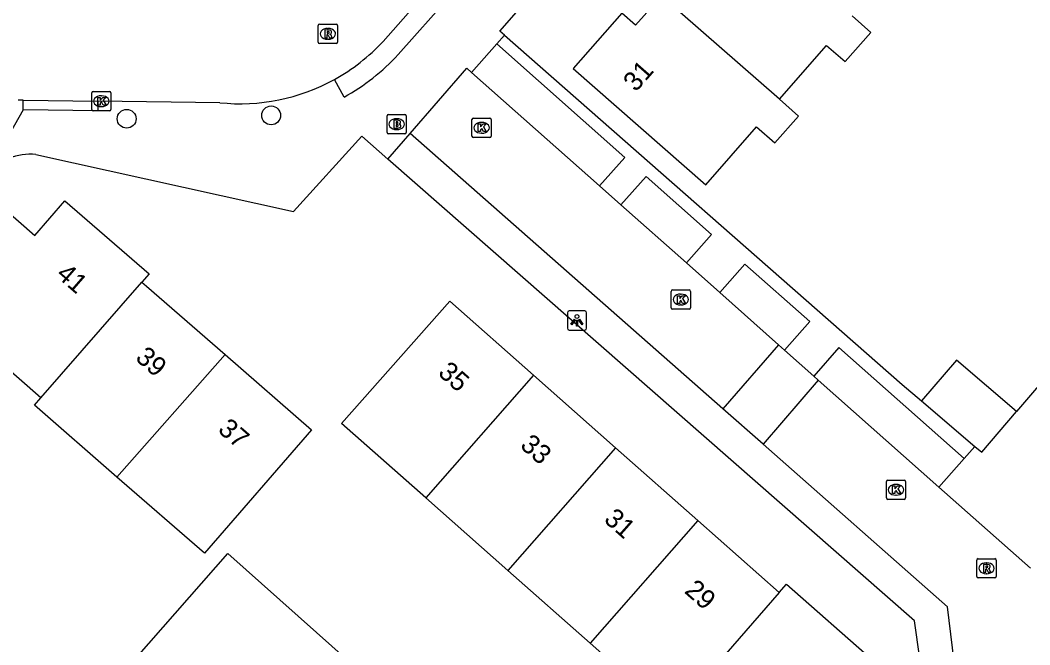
# Model space of a CAD drawing. Extents: x 158474 to 159560, y 388525 to 389605.
# Drawn here: x 158838.9 to 158891.4, y 388910.6 to 388943 of the extents above; entities that cross this region are included whole.
import ezdxf

# ---------------------------------------------------------------- set-up
doc = ezdxf.new("R2010")
doc.units = 0
for name, color, linetype in [('IMGEO_Boom', 7, 'Continuous'), ('IMGEO_Brandkraan', 7, 'Continuous'), ('IMGEO_Kolk', 7, 'Continuous'), ('IMGEO_Lichtpunt', 7, 'Continuous'), ('IMGEO_Pand', 7, 'Continuous'), ('IMGEO_Pand_nummerreeks', 7, 'Continuous'), ('IMGEO_Rijbaan_lokaal_open', 7, 'Continuous'), ('IMGEO_Rioolput', 7, 'Continuous'), ('IMGEO_Voetpad_open', 7, 'Continuous')]:
    doc.layers.add(name, color=color, linetype=linetype)

msp = doc.modelspace()

# ---------------------------------------------------------------- linework, layer by layer
at = {"layer": 'IMGEO_Boom'}
for centre in [(158844.446, 388937.874), (158851.95, 388938.05)]:
    msp.add_circle(centre, 0.489, dxfattribs=at)
at = {"layer": 'IMGEO_Brandkraan'}
for p, q in [((158857.971, 388937.167), (158857.971, 388938.019)), ((158858.046, 388938.093), (158858.898, 388938.093)), ((158858.459, 388937.873), (158858.484, 388937.873)), ((158858.972, 388938.019), (158858.972, 388937.167)), ((158858.482, 388937.313), (158858.457, 388937.313)), ((158858.898, 388937.093), (158858.046, 388937.093))]:
    msp.add_line(p, q, dxfattribs=at)
for points in [[(158857.971, 388937.167), (158857.971, 388938.019)], [(158858.046, 388938.093), (158858.898, 388938.093)], [(158858.319, 388937.793), (158858.319, 388937.393), (158858.532, 388937.393)], [(158858.55, 388937.793), (158858.319, 388937.793)], [(158858.498, 388937.712), (158858.444, 388937.712), (158858.444, 388937.636)], [(158858.972, 388938.019), (158858.972, 388937.167)], [(158858.444, 388937.636), (158858.497, 388937.636)], [(158858.506, 388937.56), (158858.444, 388937.56), (158858.444, 388937.479)], [(158858.444, 388937.479), (158858.506, 388937.479)], [(158858.898, 388937.093), (158858.046, 388937.093)]]:
    msp.add_lwpolyline(points, dxfattribs=at)
for centre, radius, start, end in [((158858.048, 388938.017), 0.0765, 91.552, 178.448), ((158858.048, 388938.017), 0.0765, 91.552, 178.448), ((158858.499, 388937.674), 0.0379, 267.8285, 90.9355), ((158858.554, 388937.648), 0.145, 59.4692, 91.5367), ((158858.579, 388937.695), 0.0922, 285.5137, 58.1501), ((158858.896, 388938.017), 0.0765, 1.552, 88.448), ((158858.896, 388938.017), 0.0765, 1.552, 88.448), ((158858.048, 388937.169), 0.0765, 181.552, 268.448), ((158858.048, 388937.169), 0.0765, 181.552, 268.448), ((158858.507, 388937.519), 0.0404, 269.8759, 90.5077), ((158858.538, 388937.644), 0.251, 268.6676, 293.5347), ((158858.584, 388937.503), 0.105, 301.3115, 78.989), ((158858.896, 388937.169), 0.0765, 271.552, 358.448), ((158858.896, 388937.169), 0.0765, 271.552, 358.448)]:
    msp.add_arc(centre, radius, start, end, dxfattribs=at)
for centre, major_axis, ratio, start_param, end_param in [((158858.458, 388937.593), (-0.387, 0.002), 0.722429, 4.712389, 7.853982), ((158858.483, 388937.593), (-0.39, 0.002), 0.717154, 1.570796, 4.712389)]:
    msp.add_ellipse(centre, major_axis=major_axis, ratio=ratio, start_param=start_param, end_param=end_param, dxfattribs=at)
at = {"layer": 'IMGEO_Kolk'}
for p, q in [((158842.705, 388939.286), (158843.557, 388939.286)), ((158842.63, 388938.36), (158842.63, 388939.212)), ((158843.118, 388939.066), (158843.143, 388939.066)), ((158843.631, 388939.212), (158843.631, 388938.36)), ((158843.557, 388938.286), (158842.705, 388938.286)), ((158843.141, 388938.506), (158843.116, 388938.506)), ((158862.382, 388936.978), (158862.382, 388937.83)), ((158862.457, 388937.904), (158863.309, 388937.904)), ((158862.87, 388937.684), (158862.895, 388937.684)), ((158863.383, 388937.83), (158863.383, 388936.978)), ((158862.893, 388937.124), (158862.868, 388937.124)), ((158863.309, 388936.904), (158862.457, 388936.904)), ((158872.729, 388928.058), (158872.729, 388928.91)), ((158872.804, 388928.984), (158873.656, 388928.984)), ((158873.217, 388928.764), (158873.242, 388928.764)), ((158873.73, 388928.91), (158873.73, 388928.058)), ((158873.656, 388927.984), (158872.804, 388927.984)), ((158873.24, 388928.204), (158873.215, 388928.204)), ((158883.906, 388918.178), (158883.906, 388919.03)), ((158883.981, 388919.104), (158884.833, 388919.104)), ((158884.394, 388918.884), (158884.419, 388918.884)), ((158884.907, 388919.03), (158884.907, 388918.178)), ((158884.417, 388918.324), (158884.392, 388918.324)), ((158884.833, 388918.104), (158883.981, 388918.104))]:
    msp.add_line(p, q, dxfattribs=at)
for points in [[(158842.705, 388939.286), (158843.557, 388939.286)], [(158842.63, 388938.36), (158842.63, 388939.212)], [(158842.951, 388938.986), (158843.074, 388938.986), (158843.074, 388938.835), (158843.204, 388938.986), (158843.368, 388938.986), (158843.222, 388938.835), (158843.375, 388938.586), (158843.223, 388938.586), (158843.138, 388938.75), (158843.074, 388938.683), (158843.074, 388938.586), (158842.951, 388938.586), (158842.951, 388938.986)], [(158843.631, 388939.212), (158843.631, 388938.36)], [(158843.557, 388938.286), (158842.705, 388938.286)], [(158862.382, 388936.978), (158862.382, 388937.83)], [(158862.457, 388937.904), (158863.309, 388937.904)], [(158863.383, 388937.83), (158863.383, 388936.978)], [(158862.703, 388937.604), (158862.826, 388937.604), (158862.826, 388937.453), (158862.956, 388937.604), (158863.12, 388937.604), (158862.974, 388937.453), (158863.127, 388937.204), (158862.975, 388937.204), (158862.89, 388937.368), (158862.826, 388937.301), (158862.826, 388937.204), (158862.703, 388937.204), (158862.703, 388937.604)], [(158863.309, 388936.904), (158862.457, 388936.904)], [(158872.729, 388928.058), (158872.729, 388928.91)], [(158872.804, 388928.984), (158873.656, 388928.984)], [(158873.73, 388928.91), (158873.73, 388928.058)], [(158873.05, 388928.684), (158873.173, 388928.684), (158873.173, 388928.533), (158873.303, 388928.684), (158873.467, 388928.684), (158873.321, 388928.533), (158873.474, 388928.284), (158873.322, 388928.284), (158873.237, 388928.448), (158873.173, 388928.381), (158873.173, 388928.284), (158873.05, 388928.284), (158873.05, 388928.684)], [(158873.656, 388927.984), (158872.804, 388927.984)], [(158883.906, 388918.178), (158883.906, 388919.03)], [(158883.981, 388919.104), (158884.833, 388919.104)], [(158884.227, 388918.804), (158884.35, 388918.804), (158884.35, 388918.653), (158884.48, 388918.804), (158884.644, 388918.804), (158884.498, 388918.653), (158884.651, 388918.404), (158884.499, 388918.404), (158884.414, 388918.568), (158884.35, 388918.501), (158884.35, 388918.404), (158884.227, 388918.404), (158884.227, 388918.804)], [(158884.907, 388919.03), (158884.907, 388918.178)], [(158884.833, 388918.104), (158883.981, 388918.104)]]:
    msp.add_lwpolyline(points, dxfattribs=at)
for centre, start, end in [((158842.707, 388939.21), 91.552, 178.448), ((158842.707, 388939.21), 91.552, 178.448), ((158843.555, 388939.21), 1.552, 88.448), ((158843.555, 388939.21), 1.552, 88.448), ((158842.707, 388938.362), 181.552, 268.448), ((158842.707, 388938.362), 181.552, 268.448), ((158843.555, 388938.362), 271.552, 358.448), ((158843.555, 388938.362), 271.552, 358.448), ((158862.459, 388937.828), 91.552, 178.448), ((158862.459, 388937.828), 91.552, 178.448), ((158863.307, 388937.828), 1.552, 88.448), ((158863.307, 388937.828), 1.552, 88.448), ((158862.459, 388936.98), 181.552, 268.448), ((158862.459, 388936.98), 181.552, 268.448), ((158863.307, 388936.98), 271.552, 358.448), ((158863.307, 388936.98), 271.552, 358.448), ((158872.806, 388928.908), 91.552, 178.448), ((158872.806, 388928.908), 91.552, 178.448), ((158873.654, 388928.908), 1.552, 88.448), ((158873.654, 388928.908), 1.552, 88.448), ((158872.806, 388928.06), 181.552, 268.448), ((158872.806, 388928.06), 181.552, 268.448), ((158873.654, 388928.06), 271.552, 358.448), ((158873.654, 388928.06), 271.552, 358.448), ((158883.983, 388919.028), 91.552, 178.448), ((158883.983, 388919.028), 91.552, 178.448), ((158884.831, 388919.028), 1.552, 88.448), ((158884.831, 388919.028), 1.552, 88.448), ((158883.983, 388918.18), 181.552, 268.448), ((158883.983, 388918.18), 181.552, 268.448), ((158884.831, 388918.18), 271.552, 358.448), ((158884.831, 388918.18), 271.552, 358.448)]:
    msp.add_arc(centre, 0.0765, start, end, dxfattribs=at)
for centre, major_axis, ratio, start_param, end_param in [((158843.117, 388938.786), (-0.387, 0.002), 0.722429, 4.712389, 7.853982), ((158843.142, 388938.786), (-0.39, 0.002), 0.717154, 1.570796, 4.712389), ((158862.869, 388937.404), (-0.387, 0.002), 0.722429, 4.712389, 7.853982), ((158862.894, 388937.404), (-0.39, 0.002), 0.717154, 1.570796, 4.712389), ((158873.216, 388928.484), (-0.387, 0.002), 0.722429, 4.712389, 7.853982), ((158873.241, 388928.484), (-0.39, 0.002), 0.717154, 1.570796, 4.712389), ((158884.393, 388918.604), (-0.387, 0.002), 0.722429, 4.712389, 7.853982), ((158884.418, 388918.604), (-0.39, 0.002), 0.717154, 1.570796, 4.712389)]:
    msp.add_ellipse(centre, major_axis=major_axis, ratio=ratio, start_param=start_param, end_param=end_param, dxfattribs=at)
at = {"layer": 'IMGEO_Lichtpunt'}
for p, q in [((158867.337, 388927.802), (158867.337, 388926.995)), ((158867.337, 388927.802), (158867.337, 388926.995)), ((158868.239, 388927.897), (158867.431, 388927.897)), ((158868.239, 388927.897), (158867.431, 388927.897)), ((158868.333, 388926.995), (158868.333, 388927.802)), ((158868.333, 388926.995), (158868.333, 388927.802)), ((158867.431, 388926.901), (158868.239, 388926.901)), ((158867.431, 388926.901), (158868.239, 388926.901))]:
    msp.add_line(p, q, dxfattribs=at)
for points in [[(158867.711, 388927.466), (158867.75, 388927.438), (158867.562, 388927.176), (158867.524, 388927.203), (158867.711, 388927.466)], [(158867.813, 388927.418), (158867.86, 388927.418), (158867.86, 388927.096), (158867.813, 388927.096), (158867.813, 388927.418)], [(158867.923, 388927.438), (158867.961, 388927.465), (158868.148, 388927.203), (158868.109, 388927.175), (158867.923, 388927.438)]]:
    msp.add_lwpolyline(points, dxfattribs=at)
msp.add_circle((158867.836, 388927.6), 0.0994, dxfattribs=at)
for centre, start, end in [((158867.431, 388927.802), 90, 180), ((158867.431, 388927.802), 90, 180), ((158868.239, 388927.802), 0, 90), ((158868.239, 388927.802), 0, 90), ((158867.431, 388926.995), 180, 270), ((158867.431, 388926.995), 180, 270), ((158868.239, 388926.995), 270, 0), ((158868.239, 388926.995), 270, 360)]:
    msp.add_arc(centre, 0.0946, start, end, dxfattribs=at)
at = {"layer": 'IMGEO_Pand'}
for points in [[(158872.23, 388944.266), (158870.882, 388942.73), (158870.16, 388943.364), (158867.64, 388940.493), (158874.525, 388934.449), (158877.165, 388937.457), (158878.118, 388936.621), (158879.338, 388938.011), (158878.349, 388938.896)], [(158878.349, 388938.896), (158872.23, 388944.266)], [(158878.349, 388938.896), (158880.8, 388941.687), (158881.766, 388940.84), (158883.099, 388942.358), (158882.123, 388943.224)], [(158832.871, 388930.074), (158833.466, 388929.555), (158837.26, 388933.915), (158839.676, 388931.813), (158841.242, 388933.612), (158845.61, 388929.811), (158845.239, 388929.387)], [(158839.993, 388923.379), (158845.239, 388929.387)], [(158845.239, 388929.387), (158845.479, 388929.178), (158849.555, 388925.631)], [(158859.982, 388918.186), (158855.608, 388922.053), (158861.224, 388928.404), (158865.571, 388924.56)], [(158839.993, 388923.379), (158835.876, 388926.962), (158828.501, 388918.508), (158825.253, 388921.341)], [(158849.555, 388925.631), (158854.054, 388921.715), (158848.482, 388915.313), (158843.943, 388919.264)], [(158849.555, 388925.631), (158843.943, 388919.264)], [(158890.671, 388922.663), (158887.542, 388925.334), (158885.737, 388923.22)], [(158865.571, 388924.56), (158859.982, 388918.186)], [(158865.571, 388924.56), (158869.845, 388920.781)], [(158843.943, 388919.264), (158839.657, 388922.994), (158839.993, 388923.379)], [(158885.737, 388923.22), (158888.507, 388920.856)], [(158888.507, 388920.856), (158888.866, 388920.549), (158890.671, 388922.663)], [(158869.845, 388920.781), (158864.245, 388914.416)], [(158869.845, 388920.781), (158874.118, 388917.003)], [(158864.245, 388914.416), (158859.982, 388918.186)], [(158874.118, 388917.003), (158868.515, 388910.64)], [(158874.118, 388917.003), (158878.345, 388913.266)], [(158868.515, 388910.64), (158864.245, 388914.416)], [(158878.345, 388913.266), (158878.728, 388913.705), (158883.2, 388909.75), (158881.63, 388907.974), (158884.02, 388905.861)], [(158878.345, 388913.266), (158873.139, 388907.3)], [(158873.139, 388907.3), (158872.77, 388906.878), (158868.515, 388910.64)]]:
    msp.add_lwpolyline(points, dxfattribs=at)
at = {"layer": 'IMGEO_Rijbaan_lokaal_open'}
for points in [[(158857.764, 388941.893), (158860.495, 388944.989)], [(158859.173, 388937.107), (158862.121, 388940.5), (158862.364, 388940.284)], [(158862.364, 388940.284), (158869.007, 388934.388)], [(158839.072, 388938.84), (158838.808, 388938.843)], [(158839.072, 388938.84), (158842.946, 388938.79)], [(158849.282, 388938.709), (158842.946, 388938.79)], [(158875.405, 388922.809), (158859.173, 388937.107)], [(158870.12, 388933.4), (158869.007, 388934.388)], [(158873.52, 388930.382), (158870.12, 388933.4)], [(158875.248, 388928.849), (158873.52, 388930.382)], [(158878.306, 388926.134), (158875.248, 388928.849)], [(158894.636, 388927.182), (158892.645, 388924.975), (158890.671, 388922.663)], [(158878.306, 388926.134), (158875.405, 388922.809)], [(158878.614, 388925.86), (158878.306, 388926.134)], [(158880.135, 388924.511), (158878.614, 388925.86)], [(158880.371, 388924.301), (158877.499, 388920.964)], [(158880.371, 388924.301), (158880.135, 388924.511)], [(158886.632, 388918.744), (158880.371, 388924.301)], [(158877.499, 388920.964), (158875.405, 388922.809)], [(158887.436, 388909.689), (158887.079, 388912.525), (158877.499, 388920.964)], [(158888.507, 388920.856), (158887.943, 388920.221)], [(158887.943, 388920.221), (158886.632, 388918.744)], [(158886.632, 388918.744), (158891.387, 388914.523)], [(158843.608, 388908.347), (158849.707, 388915.286), (158856.05, 388909.635)]]:
    msp.add_lwpolyline(points, dxfattribs=at)
for centre, radius, start, end in [((158850.342, 388948.766), 10.116, 298.9366, 317.2014), ((158850.349, 388948.756), 10.103, 263.9369, 298.9272)]:
    msp.add_arc(centre, radius, start, end, dxfattribs=at)
at = {"layer": 'IMGEO_Rioolput'}
for p, q in [((158854.396, 388941.86), (158854.396, 388942.712)), ((158854.471, 388942.786), (158855.323, 388942.786)), ((158854.884, 388942.566), (158854.909, 388942.566)), ((158855.397, 388942.712), (158855.397, 388941.86)), ((158854.907, 388942.006), (158854.882, 388942.006)), ((158855.323, 388941.786), (158854.471, 388941.786)), ((158888.607, 388914.098), (158888.607, 388914.95)), ((158888.682, 388915.024), (158889.534, 388915.024)), ((158889.095, 388914.804), (158889.12, 388914.804)), ((158889.608, 388914.95), (158889.608, 388914.098)), ((158889.118, 388914.244), (158889.093, 388914.244)), ((158889.534, 388914.024), (158888.682, 388914.024))]:
    msp.add_line(p, q, dxfattribs=at)
for points in [[(158854.396, 388941.86), (158854.396, 388942.712)], [(158854.471, 388942.786), (158855.323, 388942.786)], [(158854.985, 388942.484), (158854.733, 388942.486), (158854.733, 388942.086)], [(158854.911, 388942.405), (158854.857, 388942.405), (158854.857, 388942.324)], [(158855.397, 388942.712), (158855.397, 388941.86)], [(158854.733, 388942.086), (158854.857, 388942.086), (158854.857, 388942.248), (158854.868, 388942.248)], [(158854.857, 388942.324), (158854.909, 388942.324)], [(158854.915, 388942.219), (158854.986, 388942.086), (158855.126, 388942.086), (158855.061, 388942.212)], [(158855.323, 388941.786), (158854.471, 388941.786)], [(158888.607, 388914.098), (158888.607, 388914.95)], [(158888.682, 388915.024), (158889.534, 388915.024)], [(158889.196, 388914.722), (158888.944, 388914.724), (158888.944, 388914.324)], [(158889.122, 388914.643), (158889.068, 388914.643), (158889.068, 388914.562)], [(158889.608, 388914.95), (158889.608, 388914.098)], [(158888.944, 388914.324), (158889.068, 388914.324), (158889.068, 388914.486), (158889.079, 388914.486)], [(158889.068, 388914.562), (158889.12, 388914.562)], [(158889.126, 388914.457), (158889.197, 388914.324), (158889.337, 388914.324), (158889.272, 388914.45)], [(158889.534, 388914.024), (158888.682, 388914.024)]]:
    msp.add_lwpolyline(points, dxfattribs=at)
for centre, radius, start, end in [((158854.473, 388942.71), 0.0765, 91.552, 178.448), ((158854.473, 388942.71), 0.0765, 91.552, 178.448), ((158854.917, 388942.309), 0.0964, 77.0061, 93.1865), ((158854.931, 388942.366), 0.0378, 276.6634, 79.6772), ((158854.984, 388942.374), 0.109, 350.3612, 89.416), ((158855.321, 388942.71), 0.0765, 1.552, 88.448), ((158855.321, 388942.71), 0.0765, 1.552, 88.448), ((158854.473, 388941.862), 0.0765, 181.552, 268.448), ((158854.473, 388941.862), 0.0765, 181.552, 268.448), ((158854.867, 388942.195), 0.0533, 26.0293, 88.6989), ((158854.893, 388942.513), 0.19, 274.7715, 282.9687), ((158854.982, 388942.374), 0.112, 277.5842, 350.9817), ((158854.966, 388942.159), 0.108, 29.5134, 73.7905), ((158855.321, 388941.862), 0.0765, 271.552, 358.448), ((158855.321, 388941.862), 0.0765, 271.552, 358.448), ((158888.684, 388914.948), 0.0765, 91.552, 178.448), ((158888.684, 388914.948), 0.0765, 91.552, 178.448), ((158889.128, 388914.547), 0.0964, 77.0061, 93.1865), ((158889.142, 388914.604), 0.0378, 276.6634, 79.6772), ((158889.195, 388914.612), 0.109, 350.3612, 89.416), ((158889.193, 388914.612), 0.112, 277.5842, 350.9817), ((158889.532, 388914.948), 0.0765, 1.552, 88.448), ((158889.532, 388914.948), 0.0765, 1.552, 88.448), ((158888.684, 388914.1), 0.0765, 181.552, 268.448), ((158888.684, 388914.1), 0.0765, 181.552, 268.448), ((158889.078, 388914.433), 0.0533, 26.0293, 88.6989), ((158889.104, 388914.751), 0.19, 274.7715, 282.9687), ((158889.177, 388914.397), 0.108, 29.5134, 73.7905), ((158889.532, 388914.1), 0.0765, 271.552, 358.448), ((158889.532, 388914.1), 0.0765, 271.552, 358.448)]:
    msp.add_arc(centre, radius, start, end, dxfattribs=at)
for centre, major_axis, ratio, start_param, end_param in [((158854.883, 388942.286), (-0.387, 0.002), 0.722429, 4.712389, 7.853982), ((158854.908, 388942.286), (-0.39, 0.002), 0.717154, 1.570796, 4.712389), ((158889.094, 388914.524), (-0.387, 0.002), 0.722429, 4.712389, 7.853982), ((158889.119, 388914.524), (-0.39, 0.002), 0.717154, 1.570796, 4.712389)]:
    msp.add_ellipse(centre, major_axis=major_axis, ratio=ratio, start_param=start_param, end_param=end_param, dxfattribs=at)
at = {"layer": 'IMGEO_Voetpad_open'}
for points in [[(158864.068, 388942.209), (158863.831, 388942.417), (158875.454, 388955.699)], [(158860.495, 388944.989), (158861.228, 388944.248), (158858.544, 388941.205)], [(158863.675, 388941.761), (158864.068, 388942.209)], [(158864.068, 388942.209), (158884.736, 388924.074), (158885.737, 388923.22)], [(158862.364, 388940.284), (158863.675, 388941.761)], [(158869.007, 388934.388), (158870.318, 388935.865), (158863.675, 388941.761)], [(158855.739, 388939.003), (158855.236, 388939.913)], [(158839.072, 388938.341), (158839.072, 388938.84)], [(158842.946, 388938.79), (158842.946, 388938.291), (158839.072, 388938.341)], [(158839.072, 388938.341), (158837.191, 388935.033)], [(158839.725, 388936.017), (158853.11, 388933.065), (158856.658, 388936.974), (158858.02, 388935.78)], [(158858.02, 388935.78), (158859.173, 388937.107)], [(158885.907, 388907.995), (158885.372, 388911.789), (158858.02, 388935.78)], [(158873.52, 388930.382), (158874.832, 388931.859), (158871.431, 388934.877), (158870.12, 388933.4)], [(158878.614, 388925.86), (158879.926, 388927.338), (158876.559, 388930.326), (158875.248, 388928.849)], [(158887.943, 388920.221), (158881.446, 388925.988), (158880.135, 388924.511)]]:
    msp.add_lwpolyline(points, dxfattribs=at)
for centre, radius, start, end in [((158838.86, 388929.017), 17.34, 84.1197, 136.4831), ((158850.347, 388948.759), 11.147, 298.9283, 317.3374), ((158839.453, 388932.962), 3.067, 84.921, 137.5233)]:
    msp.add_arc(centre, radius, start, end, dxfattribs=at)

# ---------------------------------------------------------------- texts
at = {"layer": 'IMGEO_Pand_nummerreeks'}
for s, rotation, p in [('31', 48.7252, (158870.895, 388939.229)), ('41', 318.9705, (158840.735, 388929.706)), ('39', 318.9648, (158844.846, 388925.381)), ('35', 318.516, (158860.567, 388924.608)), ('37', 318.9663, (158849.133, 388921.649)), ('33', 318.516, (158864.834, 388920.835)), ('31', 318.516, (158869.185, 388916.987)), ('29', 318.5179, (158873.368, 388913.288))]:
    msp.add_text(s, height=1, rotation=rotation, dxfattribs=at).set_placement(p)

doc.saveas('drawing.dxf')
